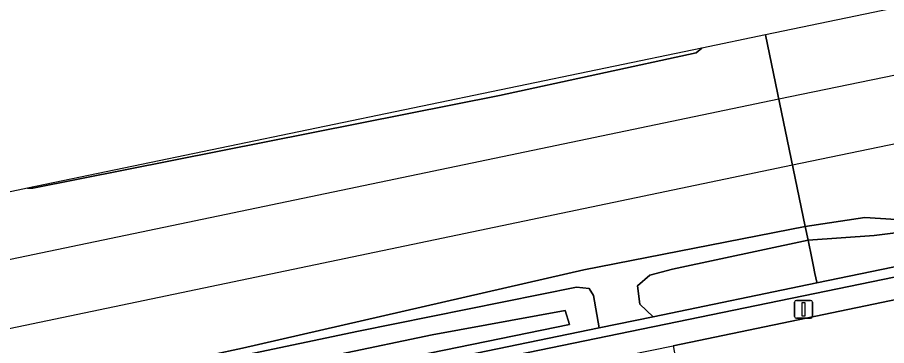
# Model space of a CAD drawing. Extents: x 162989 to 165008, y 383432 to 384338.
# Drawn here: x 163532.42 to 163580.92, y 384069.7 to 384088.03 of the extents above; entities that cross this region are included whole.
import ezdxf

# ---------------------------------------------------------------- set-up
doc = ezdxf.new("R2010")
doc.units = 0
for name, color, linetype in [('IMGEO_Grasland_overig', 7, 'Continuous'), ('IMGEO_Greppel_droge_sloot', 7, 'Continuous'), ('IMGEO_Groenvoorziening', 7, 'Continuous'), ('IMGEO_Haag', 7, 'Continuous'), ('IMGEO_Hek', 7, 'Continuous'), ('IMGEO_Lichtmast', 7, 'Continuous'), ('IMGEO_Rijbaan_lokaal_open', 7, 'Continuous'), ('IMGEO_Spoor', 7, 'Continuous'), ('IMGEO_Spoorbaan_halfverhard', 7, 'Continuous')]:
    doc.layers.add(name, color=color, linetype=linetype)

msp = doc.modelspace()

# ---------------------------------------------------------------- linework, layer by layer
at = {"layer": 'IMGEO_Grasland_overig'}
for points in [[(163570.605, 384086.317), (163532.988, 384078.486), (163533.28, 384078.494), (163559.311, 384083.67), (163570.301, 384086.046)], [(163567.891, 384071.31), (163567.147, 384072.016), (163567.019, 384073.036), (163567.705, 384073.624), (163568.981, 384073.967), (163576.539, 384075.585), (163576.38, 384076.349), (163564.027, 384073.934), (163544.976, 384069.548), (163534.604, 384067.329), (163533.632, 384066.876), (163532.615, 384066.725), (163530.964, 384066.68), (163496.927, 384059.282), (163496.482, 384058.939), (163551.444, 384070.499), (163563.608, 384072.965), (163564.314, 384072.884), (163564.557, 384072.489), (163564.885, 384070.689)]]:
    msp.add_lwpolyline(points, close=True, dxfattribs=at)
msp.add_lwpolyline([(163581.446, 384076.747), (163579.709, 384076.846), (163576.38, 384076.349), (163576.539, 384075.585), (163580.225, 384075.843), (163582.595, 384076.149)], dxfattribs=at)
at = {"layer": 'IMGEO_Greppel_droge_sloot'}
msp.add_lwpolyline([(163713.242, 384103.924), (163695.738, 384099.89), (163681.423, 384097.117), (163672.09, 384095.145), (163662.394, 384093.293), (163644.815, 384089.481), (163635.979, 384087.485), (163632.818, 384087.115), (163611.48, 384082.911), (163591.319, 384078.544), (163582.595, 384076.149), (163580.225, 384075.843), (163576.539, 384075.585), (163576.748, 384074.581), (163576.844, 384074.12), (163576.924, 384073.729), (163577.025, 384073.238), (163577.034, 384073.199), (163609.784, 384079.965), (163651.615, 384088.607), (163721.236, 384103.128)], dxfattribs=at)
for points in [[(163567.891, 384071.31), (163577.034, 384073.199), (163577.025, 384073.238), (163576.924, 384073.729), (163576.844, 384074.12), (163576.748, 384074.581), (163576.539, 384075.585), (163568.981, 384073.967), (163567.705, 384073.624), (163567.019, 384073.036), (163567.147, 384072.016)], [(163564.885, 384070.689), (163564.557, 384072.489), (163564.314, 384072.884), (163563.608, 384072.965), (163551.444, 384070.499), (163496.482, 384058.939), (163481.272, 384055.806), (163480.976, 384055.531), (163480.854, 384055.133), (163480.891, 384054.4), (163481.106, 384053.827), (163481.381, 384053.662), (163481.625, 384053.535), (163494.89, 384056.228), (163559.208, 384069.516)], [(163562.988, 384071.656), (163555.555, 384070.298), (163529.787, 384064.894), (163481.54, 384055.015), (163481.436, 384054.813), (163481.452, 384054.547), (163481.731, 384054.178), (163563.229, 384070.88)], [(163555.555, 384070.298), (163562.988, 384071.656), (163563.229, 384070.88), (163481.731, 384054.178), (163481.452, 384054.547), (163481.436, 384054.813), (163481.54, 384055.015), (163529.787, 384064.894)]]:
    msp.add_lwpolyline(points, close=True, dxfattribs=at)
at = {"layer": 'IMGEO_Groenvoorziening'}
for points in [[(163721.236, 384103.128), (163651.615, 384088.607), (163609.784, 384079.965), (163577.034, 384073.199), (163567.891, 384071.31), (163564.885, 384070.689), (163559.208, 384069.516), (163494.89, 384056.228), (163481.625, 384053.535), (163459.651, 384049.074), (163442.263, 384045.543), (163422.031, 384041.436), (163419.561, 384040.874), (163408.564, 384037.598), (163408.734, 384037.023), (163409.522, 384037.258), (163419.713, 384040.294), (163422.158, 384040.849), (163459.771, 384048.486), (163651.736, 384088.019), (163830.895, 384125.387)], [(163830.895, 384125.387), (163651.736, 384088.019), (163459.771, 384048.486), (163422.158, 384040.849), (163419.713, 384040.294), (163409.522, 384037.258), (163408.734, 384037.023), (163409.808, 384036.105), (163410.773, 384036.455), (163412.582, 384037.103), (163414.405, 384037.712), (163416.239, 384038.284), (163418.085, 384038.817), (163419.942, 384039.312), (163421.809, 384039.768), (163423.331, 384040.11), (163470.865, 384049.76), (163474.78, 384050.554), (163569.015, 384069.685), (163584.838, 384072.976), (163644.593, 384085.348), (163648.507, 384086.167), (163682.411, 384093.294), (163707.965, 384098.574)]]:
    msp.add_lwpolyline(points, dxfattribs=at)
at = {"layer": 'IMGEO_Haag'}
msp.add_lwpolyline([(163721.236, 384103.128), (163651.615, 384088.607), (163609.784, 384079.965), (163577.034, 384073.199), (163567.891, 384071.31), (163564.885, 384070.689), (163559.208, 384069.516), (163494.89, 384056.228), (163481.625, 384053.535), (163459.651, 384049.074), (163442.263, 384045.543), (163422.031, 384041.436), (163419.561, 384040.874), (163408.564, 384037.598), (163408.734, 384037.023), (163409.522, 384037.258), (163419.713, 384040.294), (163422.158, 384040.849), (163459.771, 384048.486), (163651.736, 384088.019), (163830.895, 384125.387)], dxfattribs=at)
at = {"layer": 'IMGEO_Hek'}
msp.add_lwpolyline([(163830.751, 384125.97), (163651.615, 384088.607), (163494.89, 384056.228), (163459.651, 384049.074)], dxfattribs=at)
at = {"layer": 'IMGEO_Lichtmast'}
for p, q in [((163575.789, 384071.325), (163575.789, 384072.125)), ((163575.789, 384072.125), (163575.789, 384071.325)), ((163575.889, 384072.225), (163576.679, 384072.225)), ((163576.679, 384072.225), (163575.889, 384072.225)), ((163576.779, 384072.125), (163576.779, 384071.325)), ((163576.779, 384071.325), (163576.779, 384072.125)), ((163576.679, 384071.225), (163575.889, 384071.225)), ((163575.889, 384071.225), (163576.679, 384071.225))]:
    msp.add_line(p, q, dxfattribs=at)
msp.add_lwpolyline([(163576.209, 384072.1), (163576.359, 384072.1), (163576.359, 384071.35), (163576.209, 384071.35), (163576.209, 384072.1)], dxfattribs=at)
for centre, start, end in [((163575.889, 384072.125), 90, 180), ((163575.889, 384072.125), 90, 180), ((163576.679, 384072.125), 0, 90), ((163576.679, 384072.125), 360, 90), ((163575.889, 384071.325), 180, 270), ((163575.889, 384071.325), 180, 270), ((163576.679, 384071.325), 270, 0), ((163576.679, 384071.325), 270, 0)]:
    msp.add_arc(centre, 0.1, start, end, dxfattribs=at)
at = {"layer": 'IMGEO_Rijbaan_lokaal_open'}
msp.add_lwpolyline([(163586.035, 384066.764), (163584.838, 384072.976), (163569.015, 384069.685), (163570.204, 384063.489), (163571.591, 384063.591)], dxfattribs=at)
at = {"layer": 'IMGEO_Spoor'}
for points in [[(164788.231, 384335.773), (164684.182, 384314.23), (164649.743, 384306.978), (164549.034, 384286.117), (164446.504, 384264.637), (164353.435, 384245.24), (164284.243, 384230.902), (164214.646, 384216.358), (164173.585, 384207.909), (164102.605, 384193.066), (164031.754, 384178.409), (163810.752, 384132.353), (163673.071, 384103.86), (163574.904, 384083.455)], [(164789.572, 384332.389), (164775.58, 384329.429), (164644.744, 384302.256), (164570.629, 384286.722), (164345.336, 384239.894), (164220.116, 384213.747), (164092.662, 384187.275), (164071.527, 384182.957), (163942.979, 384156.119), (163900.983, 384147.477), (163806.025, 384127.659), (163575.669, 384079.775)], [(163574.904, 384083.455), (163514.005, 384070.749)], [(163575.669, 384079.775), (163482.894, 384060.374)]]:
    msp.add_lwpolyline(points, dxfattribs=at)
at = {"layer": 'IMGEO_Spoorbaan_halfverhard'}
for points in [[(163730.43, 384118.388), (163686.658, 384108.81), (163616.213, 384095.811), (163574.156, 384087.056), (163576.38, 384076.349), (163579.709, 384076.846), (163581.446, 384076.747), (163582.883, 384077.016), (163589.273, 384078.698), (163602.793, 384081.76), (163623.6, 384085.985), (163633.949, 384087.974), (163636.927, 384088.33), (163641.661, 384089.382), (163646.529, 384090.664), (163685.563, 384099.02), (163697.583, 384101.461), (163699.376, 384101.419), (163705.155, 384103.112)], [(163496.927, 384059.282), (163530.964, 384066.68), (163532.615, 384066.725), (163533.632, 384066.876), (163534.604, 384067.329), (163544.976, 384069.548), (163564.027, 384073.934), (163576.38, 384076.349), (163574.156, 384087.056), (163570.605, 384086.317), (163570.301, 384086.046), (163559.311, 384083.67), (163533.28, 384078.494), (163532.988, 384078.486), (163529.295, 384077.717), (163528.462, 384077.141), (163512.279, 384073.997), (163500.004, 384071.187)]]:
    msp.add_lwpolyline(points, dxfattribs=at)

doc.saveas('drawing.dxf')
